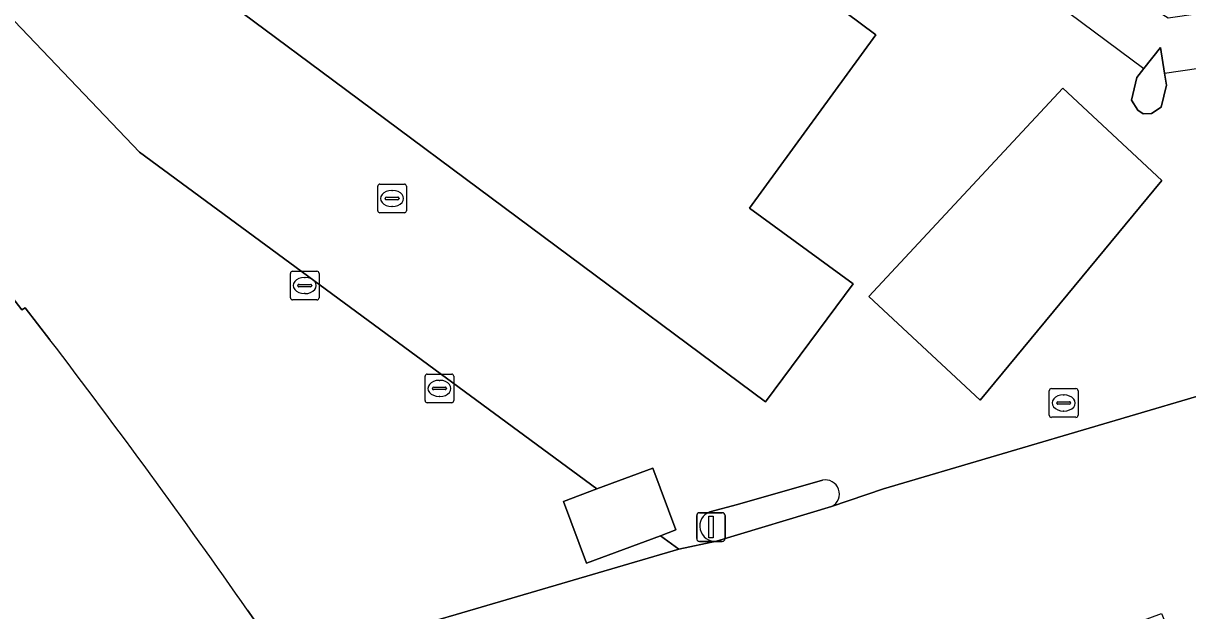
# Model space of a CAD drawing. Extents: x 159716 to 160783, y 383290 to 384031.
# Drawn here: x 160553.66 to 160594.23, y 383506.68 to 383527.13 of the extents above; entities that cross this region are included whole.
import ezdxf

# ---------------------------------------------------------------- set-up
doc = ezdxf.new("R2010")
doc.units = 0
for name, color, linetype in [('IMGEO_Kolk', 7, 'Continuous'), ('IMGEO_Pand', 7, 'Continuous'), ('IMGEO_Pand_overbouw', 7, 'Continuous'), ('IMGEO_Parkeervlak_open', 7, 'Continuous'), ('IMGEO_Rijbaan_lokaal_gesloten', 7, 'Continuous'), ('IMGEO_Rijbaan_lokaal_open', 7, 'Continuous'), ('IMGEO_Rioolput', 7, 'Continuous'), ('IMGEO_Verkeerseiland_open', 7, 'Continuous'), ('IMGEO_Verkeersregelinstallatiepaal', 7, 'Continuous'), ('IMGEO_Voetpad_open', 7, 'Continuous')]:
    doc.layers.add(name, color=color, linetype=linetype)

msp = doc.modelspace()

# ---------------------------------------------------------------- linework, layer by layer
at = {"layer": 'IMGEO_Kolk'}
for p, q in [((160562.969, 383517.577), (160562.969, 383518.429)), ((160563.044, 383518.503), (160563.896, 383518.503)), ((160563.457, 383518.283), (160563.482, 383518.283)), ((160563.97, 383518.429), (160563.97, 383517.577)), ((160563.228, 383517.997), (160563.228, 383518.009)), ((160563.666, 383517.96), (160563.268, 383517.96)), ((160563.271, 383518.046), (160563.669, 383518.046)), ((160563.712, 383518.009), (160563.712, 383517.997)), ((160563.896, 383517.503), (160563.044, 383517.503)), ((160563.48, 383517.723), (160563.455, 383517.723)), ((160567.738, 383514.923), (160568.59, 383514.923)), ((160567.663, 383513.997), (160567.663, 383514.849)), ((160568.151, 383514.703), (160568.176, 383514.703)), ((160568.664, 383514.849), (160568.664, 383513.997)), ((160567.922, 383514.417), (160567.922, 383514.429)), ((160568.36, 383514.38), (160567.962, 383514.38)), ((160567.965, 383514.466), (160568.363, 383514.466)), ((160568.174, 383514.143), (160568.149, 383514.143)), ((160568.406, 383514.429), (160568.406, 383514.417)), ((160568.59, 383513.923), (160567.738, 383513.923))]:
    msp.add_line(p, q, dxfattribs=at)
for points in [[(160562.969, 383517.577), (160562.969, 383518.429)], [(160563.044, 383518.503), (160563.896, 383518.503)], [(160563.97, 383518.429), (160563.97, 383517.577)], [(160563.896, 383517.503), (160563.044, 383517.503)], [(160567.738, 383514.923), (160568.59, 383514.923)], [(160567.663, 383513.997), (160567.663, 383514.849)], [(160568.664, 383514.849), (160568.664, 383513.997)], [(160568.59, 383513.923), (160567.738, 383513.923)]]:
    msp.add_lwpolyline(points, dxfattribs=at)
for centre, radius, start, end in [((160563.046, 383518.427), 0.0765, 91.552, 178.448), ((160563.046, 383518.427), 0.0765, 91.552, 178.448), ((160563.894, 383518.427), 0.0765, 1.552, 88.448), ((160563.894, 383518.427), 0.0765, 1.552, 88.448), ((160563.268, 383518.006), 0.0403, 85.8775, 175.7526), ((160563.265, 383517.996), 0.0366, 178.938, 274.7102), ((160563.669, 383518.003), 0.043, 264.8664, 352.4533), ((160563.673, 383518.008), 0.0386, 1.7309, 96.639), ((160563.046, 383517.579), 0.0765, 181.552, 268.448), ((160563.046, 383517.579), 0.0765, 181.552, 268.448), ((160563.894, 383517.579), 0.0765, 271.552, 358.448), ((160563.894, 383517.579), 0.0765, 271.552, 358.448), ((160567.74, 383514.847), 0.0765, 91.552, 178.448), ((160567.74, 383514.847), 0.0765, 91.552, 178.448), ((160568.588, 383514.847), 0.0765, 1.552, 88.448), ((160568.588, 383514.847), 0.0765, 1.552, 88.448), ((160567.962, 383514.426), 0.0403, 85.8775, 175.7526), ((160567.959, 383514.416), 0.0366, 178.938, 274.7102), ((160568.363, 383514.423), 0.043, 264.8664, 352.4533), ((160568.367, 383514.428), 0.0386, 1.7309, 96.639), ((160567.74, 383513.999), 0.0765, 181.552, 268.448), ((160567.74, 383513.999), 0.0765, 181.552, 268.448), ((160568.588, 383513.999), 0.0765, 271.552, 358.448), ((160568.588, 383513.999), 0.0765, 271.552, 358.448)]:
    msp.add_arc(centre, radius, start, end, dxfattribs=at)
for centre, major_axis, ratio, start_param, end_param in [((160563.456, 383518.003), (-0.387, 0.002), 0.722429, 4.712389, 7.853982), ((160563.481, 383518.003), (-0.39, 0.002), 0.717154, 1.570796, 4.712389), ((160568.15, 383514.423), (-0.387, 0.002), 0.722429, 4.712389, 7.853982), ((160568.175, 383514.423), (-0.39, 0.002), 0.717154, 1.570796, 4.712389)]:
    msp.add_ellipse(centre, major_axis=major_axis, ratio=ratio, start_param=start_param, end_param=end_param, dxfattribs=at)
at = {"layer": 'IMGEO_Pand'}
for points in [[(160593.426, 383525.399), (160593.282, 383526.29), (160592.707, 383525.56), (160592.46, 383525.247), (160592.273, 383524.461), (160592.496, 383524.111), (160592.684, 383523.981), (160592.969, 383523.991), (160593.313, 383524.211), (160593.494, 383524.979)], [(160573.646, 383510.923), (160572.481, 383510.488), (160573.286, 383508.335), (160575.859, 383509.296), (160576.402, 383509.499), (160575.598, 383511.652)]]:
    msp.add_lwpolyline(points, close=True, dxfattribs=at)
at = {"layer": 'IMGEO_Pand_overbouw'}
msp.add_lwpolyline([(160585.327, 383531.049), (160592.707, 383525.56), (160593.282, 383526.29), (160593.426, 383525.399), (160624.782, 383529.972)], dxfattribs=at)
at = {"layer": 'IMGEO_Parkeervlak_open'}
for points in [[(160561.481, 383506.701), (160562.357, 383505.449), (160563.434, 383506.175), (160564.157, 383505.213), (160564.916, 383505.435), (160568.748, 383506.555), (160576.504, 383508.822), (160575.859, 383509.296), (160573.286, 383508.335), (160572.481, 383510.488), (160573.646, 383510.923), (160557.707, 383522.642), (160516.087, 383566.239)], [(160544.748, 383527.395), (160549.057, 383522.022), (160549.159, 383522.131), (160549.92, 383521.164), (160550.048, 383521.258), (160550.229, 383521.017), (160550.336, 383521.109), (160552.396, 383518.485), (160552.504, 383518.571), (160553.613, 383517.153), (160553.733, 383517.232), (160554.594, 383516.112)], [(160595.449, 383514.41), (160583.638, 383510.931), (160581.828, 383510.313), (160577.818, 383509.103), (160576.504, 383508.822), (160568.748, 383506.555), (160564.916, 383505.435), (160570.271, 383497.211), (160576.32, 383499.61), (160577.257, 383500), (160583.853, 383502.745), (160592.189, 383506.167), (160593.321, 383506.581), (160594.426, 383503.95)]]:
    msp.add_lwpolyline(points, dxfattribs=at)
for points in [[(160579.231, 383529.823), (160578.727, 383529.147), (160568.279, 383536.969), (160563.702, 383530.8), (160562.594, 383531.628), (160560.151, 383528.36), (160564.036, 383525.472), (160579.525, 383513.959), (160582.579, 383518.067), (160578.967, 383520.701), (160583.369, 383526.736)], [(160593.331, 383521.661), (160589.888, 383524.874), (160583.126, 383517.627), (160587.002, 383514.01)]]:
    msp.add_lwpolyline(points, close=True, dxfattribs=at)
msp.add_arc((160337.54, 383350.046), 273.295, 34.97426, 37.41931, dxfattribs=at)
at = {"layer": 'IMGEO_Rijbaan_lokaal_gesloten'}
msp.add_arc((160234.4, 383275.322), 391.279, 33.83099, 36.6946, dxfattribs=at)
at = {"layer": 'IMGEO_Rijbaan_lokaal_open'}
for points in [[(160516.087, 383566.239), (160557.707, 383522.642), (160573.646, 383510.923), (160575.598, 383511.652), (160576.402, 383509.499), (160575.859, 383509.296), (160576.504, 383508.822), (160577.818, 383509.103)], [(160581.828, 383510.313), (160583.638, 383510.931), (160595.449, 383514.41), (160631.581, 383525.053), (160635.89, 383530.769), (160631.924, 383533.731), (160630.717, 383534.632), (160629.206, 383535.76), (160626.575, 383532.237), (160626.452, 383532.084), (160603.032, 383528.689), (160600.271, 383528.272), (160596.604, 383527.756), (160593.553, 383527.307), (160593.361, 383527.431), (160583.092, 383535), (160579.231, 383529.823), (160583.369, 383526.736), (160578.967, 383520.701), (160582.579, 383518.067), (160579.525, 383513.959), (160564.036, 383525.472), (160560.151, 383528.36)], [(160577.582, 383510.125), (160578.546, 383510.381), (160581.508, 383511.23)]]:
    msp.add_lwpolyline(points, dxfattribs=at)
for points in [[(160593.282, 383526.29), (160593.426, 383525.399), (160593.494, 383524.979), (160593.313, 383524.211), (160592.969, 383523.991), (160592.684, 383523.981), (160592.496, 383524.111), (160592.273, 383524.461), (160592.46, 383525.247), (160592.707, 383525.56)], [(160589.888, 383524.874), (160593.331, 383521.661), (160587.002, 383514.01), (160583.126, 383517.627)]]:
    msp.add_lwpolyline(points, close=True, dxfattribs=at)
for centre, radius, start, end in [((160581.606, 383510.75), 0.49, 296.9363, 101.538), ((160577.761, 383509.628), 0.528, 109.8343, 276.1713), ((160234.4, 383275.322), 391.279, 33.83099, 36.6946)]:
    msp.add_arc(centre, radius, start, end, dxfattribs=at)
at = {"layer": 'IMGEO_Rioolput'}
for p, q in [((160566.013, 383520.61), (160566.013, 383521.462)), ((160566.088, 383521.536), (160566.94, 383521.536)), ((160567.014, 383521.462), (160567.014, 383520.61)), ((160566.272, 383521.03), (160566.272, 383521.042)), ((160566.71, 383520.993), (160566.312, 383520.993)), ((160566.315, 383521.079), (160566.713, 383521.079)), ((160566.501, 383521.316), (160566.526, 383521.316)), ((160566.756, 383521.042), (160566.756, 383521.03)), ((160566.524, 383520.756), (160566.499, 383520.756)), ((160566.94, 383520.536), (160566.088, 383520.536)), ((160589.411, 383513.49), (160589.411, 383514.342)), ((160589.486, 383514.416), (160590.338, 383514.416)), ((160589.899, 383514.196), (160589.924, 383514.196)), ((160590.412, 383514.342), (160590.412, 383513.49)), ((160589.67, 383513.91), (160589.67, 383513.922)), ((160590.108, 383513.873), (160589.71, 383513.873)), ((160589.713, 383513.959), (160590.111, 383513.959)), ((160590.154, 383513.922), (160590.154, 383513.91)), ((160590.338, 383513.416), (160589.486, 383513.416)), ((160589.922, 383513.636), (160589.897, 383513.636))]:
    msp.add_line(p, q, dxfattribs=at)
for points in [[(160566.013, 383520.61), (160566.013, 383521.462)], [(160566.088, 383521.536), (160566.94, 383521.536)], [(160567.014, 383521.462), (160567.014, 383520.61)], [(160566.94, 383520.536), (160566.088, 383520.536)], [(160589.411, 383513.49), (160589.411, 383514.342)], [(160589.486, 383514.416), (160590.338, 383514.416)], [(160590.412, 383514.342), (160590.412, 383513.49)], [(160590.338, 383513.416), (160589.486, 383513.416)]]:
    msp.add_lwpolyline(points, dxfattribs=at)
for centre, radius, start, end in [((160566.09, 383521.46), 0.0765, 91.552, 178.448), ((160566.09, 383521.46), 0.0765, 91.552, 178.448), ((160566.938, 383521.46), 0.0765, 1.552, 88.448), ((160566.938, 383521.46), 0.0765, 1.552, 88.448), ((160566.312, 383521.039), 0.0403, 85.8775, 175.7526), ((160566.309, 383521.029), 0.0366, 178.938, 274.7102), ((160566.713, 383521.036), 0.043, 264.8664, 352.4533), ((160566.717, 383521.041), 0.0386, 1.7309, 96.639), ((160566.09, 383520.612), 0.0765, 181.552, 268.448), ((160566.09, 383520.612), 0.0765, 181.552, 268.448), ((160566.938, 383520.612), 0.0765, 271.552, 358.448), ((160566.938, 383520.612), 0.0765, 271.552, 358.448), ((160589.488, 383514.34), 0.0765, 91.552, 178.448), ((160589.488, 383514.34), 0.0765, 91.552, 178.448), ((160590.336, 383514.34), 0.0765, 1.552, 88.448), ((160590.336, 383514.34), 0.0765, 1.552, 88.448), ((160589.71, 383513.919), 0.0403, 85.8775, 175.7526), ((160589.707, 383513.909), 0.0366, 178.938, 274.7102), ((160590.111, 383513.916), 0.043, 264.8664, 352.4533), ((160590.115, 383513.921), 0.0386, 1.7309, 96.639), ((160589.488, 383513.492), 0.0765, 181.552, 268.448), ((160589.488, 383513.492), 0.0765, 181.552, 268.448), ((160590.336, 383513.492), 0.0765, 271.552, 358.448), ((160590.336, 383513.492), 0.0765, 271.552, 358.448)]:
    msp.add_arc(centre, radius, start, end, dxfattribs=at)
for centre, major_axis, ratio, start_param, end_param in [((160566.5, 383521.036), (-0.387, 0.002), 0.722429, 4.712389, 7.853982), ((160566.525, 383521.036), (-0.39, 0.002), 0.717154, 1.570796, 4.712389), ((160589.898, 383513.916), (-0.387, 0.002), 0.722429, 4.712389, 7.853982), ((160589.923, 383513.916), (-0.39, 0.002), 0.717154, 1.570796, 4.712389)]:
    msp.add_ellipse(centre, major_axis=major_axis, ratio=ratio, start_param=start_param, end_param=end_param, dxfattribs=at)
at = {"layer": 'IMGEO_Verkeerseiland_open'}
for points in [[(160581.508, 383511.23), (160578.546, 383510.381), (160577.582, 383510.125)], [(160577.818, 383509.103), (160581.828, 383510.313)]]:
    msp.add_lwpolyline(points, dxfattribs=at)
for centre, radius, start, end in [((160581.606, 383510.75), 0.49, 296.9363, 101.538), ((160577.761, 383509.628), 0.528, 109.8343, 276.1713)]:
    msp.add_arc(centre, radius, start, end, dxfattribs=at)
at = {"layer": 'IMGEO_Verkeersregelinstallatiepaal'}
for p, q in [((160577.227, 383510.095), (160578.017, 383510.095)), ((160578.017, 383510.095), (160577.227, 383510.095)), ((160577.127, 383509.195), (160577.127, 383509.995)), ((160577.127, 383509.995), (160577.127, 383509.195)), ((160578.117, 383509.995), (160578.117, 383509.195)), ((160578.117, 383509.195), (160578.117, 383509.995)), ((160578.017, 383509.095), (160577.227, 383509.095)), ((160577.227, 383509.095), (160578.017, 383509.095))]:
    msp.add_line(p, q, dxfattribs=at)
msp.add_lwpolyline([(160577.547, 383509.97), (160577.697, 383509.97), (160577.697, 383509.22), (160577.547, 383509.22), (160577.547, 383509.97)], dxfattribs=at)
for centre, start, end in [((160577.227, 383509.995), 90, 180), ((160577.227, 383509.995), 90, 180), ((160578.017, 383509.995), 0, 90), ((160578.017, 383509.995), 360, 90), ((160577.227, 383509.195), 180, 270), ((160577.227, 383509.195), 180, 270), ((160578.017, 383509.195), 270, 0), ((160578.017, 383509.195), 270, 0)]:
    msp.add_arc(centre, 0.1, start, end, dxfattribs=at)
at = {"layer": 'IMGEO_Voetpad_open'}
for points in [[(160554.594, 383516.112), (160553.733, 383517.232), (160553.613, 383517.153), (160552.504, 383518.571), (160552.396, 383518.485), (160550.336, 383521.109), (160550.229, 383521.017), (160550.048, 383521.258), (160549.92, 383521.164), (160549.159, 383522.131), (160549.057, 383522.022), (160544.748, 383527.395)], [(160565.118, 383501.513), (160562.8, 383504.816), (160562.357, 383505.449), (160561.481, 383506.701)]]:
    msp.add_lwpolyline(points, dxfattribs=at)
msp.add_arc((160337.54, 383350.046), 273.295, 34.97426, 37.41931, dxfattribs=at)

doc.saveas('drawing.dxf')
